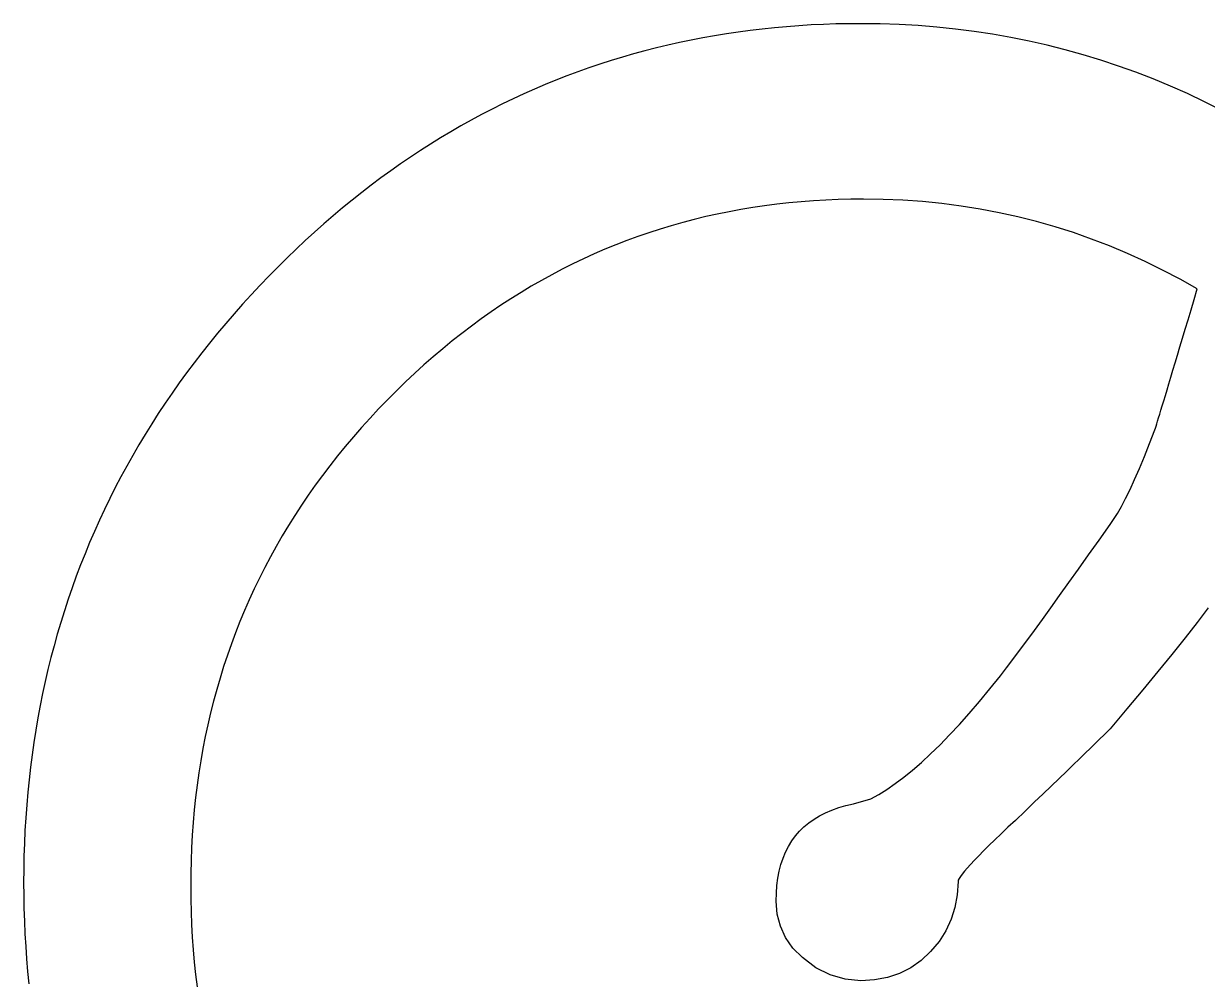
# Model space of a CAD drawing. Extents: x 99958 to 100176, y 99935 to 100011.
# Drawn here: x 100105.3824 to 100105.4376, y 99973.4968 to 99973.5416 of the extents above; entities that cross this region are included whole.
import ezdxf

# ---------------------------------------------------------------- set-up
doc = ezdxf.new("R2010")
doc.units = 0
doc.layers.add('TR_SN_ConstructionSigns', color=7, linetype='Continuous')

msp = doc.modelspace()

# ---------------------------------------------------------------- linework, layer by layer
at = {"layer": 'TR_SN_ConstructionSigns'}
for p, q in [((100105.415743, 99973.541162), (100105.415187, 99973.54108)), ((100105.416302, 99973.541236), (100105.415743, 99973.541162)), ((100105.416863, 99973.541302), (100105.416302, 99973.541236)), ((100105.417428, 99973.54136), (100105.416863, 99973.541302)), ((100105.417996, 99973.541411), (100105.417428, 99973.54136)), ((100105.418567, 99973.541454), (100105.417996, 99973.541411)), ((100105.419142, 99973.541489), (100105.418567, 99973.541454)), ((100105.419719, 99973.541516), (100105.419142, 99973.541489)), ((100105.420299, 99973.541536), (100105.419719, 99973.541516)), ((100105.420883, 99973.541547), (100105.420299, 99973.541536)), ((100105.42147, 99973.541551), (100105.420883, 99973.541547)), ((100105.422366, 99973.541541), (100105.42147, 99973.541551)), ((100105.423257, 99973.541511), (100105.422366, 99973.541541)), ((100105.424142, 99973.54146), (100105.423257, 99973.541511)), ((100105.425021, 99973.54139), (100105.424142, 99973.54146)), ((100105.425894, 99973.541299), (100105.425021, 99973.54139)), ((100105.426762, 99973.541188), (100105.425894, 99973.541299)), ((100105.427623, 99973.541057), (100105.426762, 99973.541188)), ((100105.412997, 99973.540675), (100105.412457, 99973.540555)), ((100105.41354, 99973.540788), (100105.412997, 99973.540675)), ((100105.414086, 99973.540893), (100105.41354, 99973.540788)), ((100105.414635, 99973.540991), (100105.414086, 99973.540893)), ((100105.415187, 99973.54108), (100105.414635, 99973.540991)), ((100105.428479, 99973.540906), (100105.427623, 99973.541057)), ((100105.42933, 99973.540734), (100105.428479, 99973.540906)), ((100105.430174, 99973.540543), (100105.42933, 99973.540734)), ((100105.410855, 99973.540146), (100105.410328, 99973.539994)), ((100105.411386, 99973.54029), (100105.410855, 99973.540146)), ((100105.41192, 99973.540426), (100105.411386, 99973.54029)), ((100105.412457, 99973.540555), (100105.41192, 99973.540426)), ((100105.431013, 99973.540331), (100105.430174, 99973.540543)), ((100105.431846, 99973.540099), (100105.431013, 99973.540331)), ((100105.432673, 99973.539847), (100105.431846, 99973.540099)), ((100105.408764, 99973.539492), (100105.408249, 99973.539309)), ((100105.409282, 99973.539667), (100105.408764, 99973.539492)), ((100105.409804, 99973.539834), (100105.409282, 99973.539667)), ((100105.410328, 99973.539994), (100105.409804, 99973.539834)), ((100105.433494, 99973.539574), (100105.432673, 99973.539847)), ((100105.43431, 99973.539282), (100105.433494, 99973.539574)), ((100105.407737, 99973.539118), (100105.407229, 99973.53892)), ((100105.408249, 99973.539309), (100105.407737, 99973.539118)), ((100105.43512, 99973.538969), (100105.43431, 99973.539282)), ((100105.435924, 99973.538637), (100105.43512, 99973.538969)), ((100105.40622, 99973.538499), (100105.405721, 99973.538277)), ((100105.406723, 99973.538713), (100105.40622, 99973.538499)), ((100105.407229, 99973.53892), (100105.406723, 99973.538713)), ((100105.436722, 99973.538284), (100105.435924, 99973.538637)), ((100105.405225, 99973.538048), (100105.404731, 99973.53781)), ((100105.405721, 99973.538277), (100105.405225, 99973.538048)), ((100105.437514, 99973.53791), (100105.436722, 99973.538284)), ((100105.438301, 99973.537517), (100105.437514, 99973.53791)), ((100105.403754, 99973.537312), (100105.403271, 99973.537051)), ((100105.404241, 99973.537565), (100105.403754, 99973.537312)), ((100105.404731, 99973.53781), (100105.404241, 99973.537565)), ((100105.40279, 99973.536782), (100105.402312, 99973.536506)), ((100105.403271, 99973.537051), (100105.40279, 99973.536782)), ((100105.401838, 99973.536222), (100105.401366, 99973.53593)), ((100105.402312, 99973.536506), (100105.401838, 99973.536222)), ((100105.400898, 99973.53563), (100105.400433, 99973.535322)), ((100105.401366, 99973.53593), (100105.400898, 99973.53563)), ((100105.400433, 99973.535322), (100105.399971, 99973.535007)), ((100105.399512, 99973.534684), (100105.399056, 99973.534353)), ((100105.399971, 99973.535007), (100105.399512, 99973.534684)), ((100105.398604, 99973.534014), (100105.398154, 99973.533668)), ((100105.399056, 99973.534353), (100105.398604, 99973.534014)), ((100105.398154, 99973.533668), (100105.397707, 99973.533314)), ((100105.397264, 99973.532952), (100105.396824, 99973.532582)), ((100105.397707, 99973.533314), (100105.397264, 99973.532952)), ((100105.415861, 99973.532876), (100105.41531, 99973.532774)), ((100105.416416, 99973.532967), (100105.415861, 99973.532876)), ((100105.416975, 99973.53305), (100105.416416, 99973.532967)), ((100105.417537, 99973.533122), (100105.416975, 99973.53305)), ((100105.418104, 99973.533185), (100105.417537, 99973.533122)), ((100105.418675, 99973.533238), (100105.418104, 99973.533185)), ((100105.419249, 99973.533282), (100105.418675, 99973.533238)), ((100105.419828, 99973.533316), (100105.419249, 99973.533282)), ((100105.42041, 99973.53334), (100105.419828, 99973.533316)), ((100105.420997, 99973.533354), (100105.42041, 99973.53334)), ((100105.421587, 99973.533359), (100105.420997, 99973.533354)), ((100105.422515, 99973.533346), (100105.421587, 99973.533359)), ((100105.423435, 99973.533307), (100105.422515, 99973.533346)), ((100105.424348, 99973.533243), (100105.423435, 99973.533307)), ((100105.425254, 99973.533152), (100105.424348, 99973.533243)), ((100105.426152, 99973.533036), (100105.425254, 99973.533152)), ((100105.427044, 99973.532894), (100105.426152, 99973.533036)), ((100105.427928, 99973.532726), (100105.427044, 99973.532894)), ((100105.396824, 99973.532582), (100105.396387, 99973.532204)), ((100105.413682, 99973.532411), (100105.413147, 99973.532271)), ((100105.414221, 99973.532542), (100105.413682, 99973.532411)), ((100105.414764, 99973.532663), (100105.414221, 99973.532542)), ((100105.41531, 99973.532774), (100105.414764, 99973.532663)), ((100105.428805, 99973.532532), (100105.427928, 99973.532726)), ((100105.429675, 99973.532312), (100105.428805, 99973.532532)), ((100105.430538, 99973.532067), (100105.429675, 99973.532312)), ((100105.395953, 99973.531819), (100105.395522, 99973.531426)), ((100105.396387, 99973.532204), (100105.395953, 99973.531819)), ((100105.411566, 99973.531792), (100105.411047, 99973.531614)), ((100105.412089, 99973.531962), (100105.411566, 99973.531792)), ((100105.412616, 99973.532121), (100105.412089, 99973.531962)), ((100105.413147, 99973.532271), (100105.412616, 99973.532121)), ((100105.431393, 99973.531796), (100105.430538, 99973.532067)), ((100105.432241, 99973.531498), (100105.431393, 99973.531796)), ((100105.395522, 99973.531426), (100105.395094, 99973.531025)), ((100105.410021, 99973.531227), (100105.409514, 99973.531019)), ((100105.410532, 99973.531425), (100105.410021, 99973.531227)), ((100105.411047, 99973.531614), (100105.410532, 99973.531425)), ((100105.433083, 99973.531175), (100105.432241, 99973.531498)), ((100105.395094, 99973.531025), (100105.39467, 99973.530616)), ((100105.40901, 99973.530801), (100105.408511, 99973.530574)), ((100105.409514, 99973.531019), (100105.40901, 99973.530801)), ((100105.433917, 99973.530826), (100105.433083, 99973.531175)), ((100105.434743, 99973.530452), (100105.433917, 99973.530826)), ((100105.394248, 99973.530199), (100105.39383, 99973.529775)), ((100105.39467, 99973.530616), (100105.394248, 99973.530199)), ((100105.408016, 99973.530337), (100105.407525, 99973.53009)), ((100105.408511, 99973.530574), (100105.408016, 99973.530337)), ((100105.435563, 99973.530051), (100105.434743, 99973.530452)), ((100105.39383, 99973.529775), (100105.393409, 99973.529337)), ((100105.406554, 99973.529568), (100105.406075, 99973.529293)), ((100105.407037, 99973.529834), (100105.406554, 99973.529568)), ((100105.407525, 99973.53009), (100105.407037, 99973.529834)), ((100105.436375, 99973.529625), (100105.435563, 99973.530051)), ((100105.437181, 99973.529172), (100105.436375, 99973.529625)), ((100105.393409, 99973.529337), (100105.392996, 99973.528896)), ((100105.405599, 99973.529007), (100105.405128, 99973.528712)), ((100105.406075, 99973.529293), (100105.405599, 99973.529007)), ((100105.437032, 99973.528672), (100105.437181, 99973.529172)), ((100105.392591, 99973.528452), (100105.392194, 99973.528004)), ((100105.392996, 99973.528896), (100105.392591, 99973.528452)), ((100105.405128, 99973.528712), (100105.40466, 99973.528408)), ((100105.436889, 99973.528192), (100105.437032, 99973.528672)), ((100105.392194, 99973.528004), (100105.391805, 99973.527553)), ((100105.404197, 99973.528093), (100105.403737, 99973.527769)), ((100105.40466, 99973.528408), (100105.404197, 99973.528093)), ((100105.436751, 99973.527731), (100105.436889, 99973.528192)), ((100105.391805, 99973.527553), (100105.391424, 99973.527099)), ((100105.403282, 99973.527436), (100105.40283, 99973.527093)), ((100105.403737, 99973.527769), (100105.403282, 99973.527436)), ((100105.436619, 99973.527289), (100105.436751, 99973.527731)), ((100105.391424, 99973.527099), (100105.39105, 99973.526642)), ((100105.40283, 99973.527093), (100105.402383, 99973.52674)), ((100105.436373, 99973.526465), (100105.436493, 99973.526867)), ((100105.436493, 99973.526867), (100105.436619, 99973.527289)), ((100105.39105, 99973.526642), (100105.390685, 99973.526181)), ((100105.401939, 99973.526377), (100105.401499, 99973.526005)), ((100105.402383, 99973.52674), (100105.401939, 99973.526377)), ((100105.436258, 99973.526081), (100105.436373, 99973.526465)), ((100105.390327, 99973.525717), (100105.389977, 99973.52525)), ((100105.390685, 99973.526181), (100105.390327, 99973.525717)), ((100105.401499, 99973.526005), (100105.401064, 99973.525623)), ((100105.436046, 99973.525373), (100105.436149, 99973.525718)), ((100105.436149, 99973.525718), (100105.436258, 99973.526081)), ((100105.389977, 99973.52525), (100105.389635, 99973.52478)), ((100105.400632, 99973.525231), (100105.400204, 99973.52483)), ((100105.401064, 99973.525623), (100105.400632, 99973.525231)), ((100105.435949, 99973.525048), (100105.436046, 99973.525373)), ((100105.389635, 99973.52478), (100105.389301, 99973.524306)), ((100105.400204, 99973.52483), (100105.39978, 99973.524419)), ((100105.435771, 99973.524457), (100105.435857, 99973.524743)), ((100105.435857, 99973.524743), (100105.435949, 99973.525048)), ((100105.389301, 99973.524306), (100105.388975, 99973.523829)), ((100105.39978, 99973.524419), (100105.39936, 99973.523998)), ((100105.435616, 99973.523943), (100105.435691, 99973.52419)), ((100105.435691, 99973.52419), (100105.435771, 99973.524457)), ((100105.388975, 99973.523829), (100105.388656, 99973.523349)), ((100105.398947, 99973.52357), (100105.398544, 99973.523139)), ((100105.39936, 99973.523998), (100105.398947, 99973.52357)), ((100105.435427, 99973.523318), (100105.435484, 99973.523507)), ((100105.435484, 99973.523507), (100105.435547, 99973.523715)), ((100105.435547, 99973.523715), (100105.435616, 99973.523943)), ((100105.388656, 99973.523349), (100105.388346, 99973.522865)), ((100105.398544, 99973.523139), (100105.398149, 99973.522703)), ((100105.435289, 99973.522869), (100105.435329, 99973.522999)), ((100105.435329, 99973.522999), (100105.435375, 99973.523149)), ((100105.435375, 99973.523149), (100105.435427, 99973.523318)), ((100105.388043, 99973.522379), (100105.387748, 99973.521889)), ((100105.388346, 99973.522865), (100105.388043, 99973.522379)), ((100105.398149, 99973.522703), (100105.397765, 99973.522263)), ((100105.434951, 99973.521947), (100105.435202, 99973.522594)), ((100105.435202, 99973.522594), (100105.435225, 99973.522666)), ((100105.435225, 99973.522666), (100105.435254, 99973.522758)), ((100105.435254, 99973.522758), (100105.435289, 99973.522869)), ((100105.387748, 99973.521889), (100105.387461, 99973.521395)), ((100105.39739, 99973.521819), (100105.397024, 99973.521371)), ((100105.397765, 99973.522263), (100105.39739, 99973.521819)), ((100105.434709, 99973.521345), (100105.434951, 99973.521947)), ((100105.387461, 99973.521395), (100105.387182, 99973.520899)), ((100105.397024, 99973.521371), (100105.396668, 99973.520918)), ((100105.434476, 99973.520789), (100105.434709, 99973.521345)), ((100105.387182, 99973.520899), (100105.386911, 99973.520399)), ((100105.396668, 99973.520918), (100105.396321, 99973.520462)), ((100105.434253, 99973.520278), (100105.434476, 99973.520789)), ((100105.386911, 99973.520399), (100105.386648, 99973.519896)), ((100105.396321, 99973.520462), (100105.395984, 99973.520001)), ((100105.434039, 99973.519812), (100105.434253, 99973.520278)), ((100105.386648, 99973.519896), (100105.386392, 99973.51939)), ((100105.395984, 99973.520001), (100105.395656, 99973.519537)), ((100105.433834, 99973.519393), (100105.434039, 99973.519812)), ((100105.386392, 99973.51939), (100105.386144, 99973.51888)), ((100105.395338, 99973.519068), (100105.39503, 99973.518595)), ((100105.395656, 99973.519537), (100105.395338, 99973.519068)), ((100105.433638, 99973.519018), (100105.433834, 99973.519393)), ((100105.386144, 99973.51888), (100105.385905, 99973.518367)), ((100105.39503, 99973.518595), (100105.394731, 99973.518118)), ((100105.433275, 99973.518406), (100105.433452, 99973.518689)), ((100105.433452, 99973.518689), (100105.433638, 99973.519018)), ((100105.385905, 99973.518367), (100105.385673, 99973.517851)), ((100105.394731, 99973.518118), (100105.394441, 99973.517636)), ((100105.432598, 99973.517447), (100105.433108, 99973.518168)), ((100105.433108, 99973.518168), (100105.433275, 99973.518406)), ((100105.385673, 99973.517851), (100105.385449, 99973.517332)), ((100105.394441, 99973.517636), (100105.394161, 99973.517151)), ((100105.432108, 99973.516755), (100105.432598, 99973.517447)), ((100105.385449, 99973.517332), (100105.385232, 99973.516809)), ((100105.394161, 99973.517151), (100105.39389, 99973.516662)), ((100105.385232, 99973.516809), (100105.385024, 99973.516283)), ((100105.39389, 99973.516662), (100105.393629, 99973.516168)), ((100105.431637, 99973.516093), (100105.432108, 99973.516755)), ((100105.384824, 99973.515754), (100105.384631, 99973.515222)), ((100105.385024, 99973.516283), (100105.384824, 99973.515754)), ((100105.393629, 99973.516168), (100105.393377, 99973.51567)), ((100105.431185, 99973.515461), (100105.431637, 99973.516093)), ((100105.384631, 99973.515222), (100105.384446, 99973.514686)), ((100105.393377, 99973.51567), (100105.393135, 99973.515168)), ((100105.430753, 99973.514859), (100105.431185, 99973.515461)), ((100105.384446, 99973.514686), (100105.384269, 99973.514147)), ((100105.392902, 99973.514662), (100105.392679, 99973.514152)), ((100105.393135, 99973.515168), (100105.392902, 99973.514662)), ((100105.430339, 99973.514286), (100105.430753, 99973.514859)), ((100105.384269, 99973.514147), (100105.3841, 99973.513605)), ((100105.392679, 99973.514152), (100105.392465, 99973.513638)), ((100105.429945, 99973.513743), (100105.430339, 99973.514286)), ((100105.437694, 99973.514288), (100105.437175, 99973.513603)), ((100105.3841, 99973.513605), (100105.383939, 99973.513059)), ((100105.392465, 99973.513638), (100105.392261, 99973.51312)), ((100105.429571, 99973.51323), (100105.429945, 99973.513743)), ((100105.437175, 99973.513603), (100105.436611, 99973.512877)), ((100105.383939, 99973.513059), (100105.383786, 99973.512511)), ((100105.392261, 99973.51312), (100105.392067, 99973.512597)), ((100105.429216, 99973.512747), (100105.429571, 99973.51323)), ((100105.383786, 99973.512511), (100105.38364, 99973.511959)), ((100105.392067, 99973.512597), (100105.391881, 99973.512071)), ((100105.42888, 99973.512293), (100105.429216, 99973.512747)), ((100105.436611, 99973.512877), (100105.436, 99973.51211)), ((100105.38364, 99973.511959), (100105.383503, 99973.511403)), ((100105.391881, 99973.512071), (100105.391706, 99973.51154)), ((100105.428563, 99973.511869), (100105.42888, 99973.512293)), ((100105.436, 99973.51211), (100105.435345, 99973.511303)), ((100105.383503, 99973.511403), (100105.383373, 99973.510845)), ((100105.391706, 99973.51154), (100105.39154, 99973.511005)), ((100105.427987, 99973.51111), (100105.428265, 99973.511475)), ((100105.428265, 99973.511475), (100105.428563, 99973.511869)), ((100105.383373, 99973.510845), (100105.383251, 99973.510283)), ((100105.39154, 99973.511005), (100105.391383, 99973.510466)), ((100105.427493, 99973.510494), (100105.427987, 99973.51111)), ((100105.435345, 99973.511303), (100105.434644, 99973.510455)), ((100105.383251, 99973.510283), (100105.383137, 99973.509718)), ((100105.391383, 99973.510466), (100105.391236, 99973.509923)), ((100105.427009, 99973.509909), (100105.427493, 99973.510494)), ((100105.434644, 99973.510455), (100105.433898, 99973.509566)), ((100105.383137, 99973.509718), (100105.383031, 99973.50915)), ((100105.391236, 99973.509923), (100105.391098, 99973.509376)), ((100105.426534, 99973.509356), (100105.427009, 99973.509909)), ((100105.383031, 99973.50915), (100105.382933, 99973.508578)), ((100105.391098, 99973.509376), (100105.39097, 99973.508824)), ((100105.426068, 99973.508835), (100105.426534, 99973.509356)), ((100105.433898, 99973.509566), (100105.433106, 99973.508636)), ((100105.382933, 99973.508578), (100105.382842, 99973.508003)), ((100105.39097, 99973.508824), (100105.390851, 99973.508269)), ((100105.425612, 99973.508346), (100105.426068, 99973.508835)), ((100105.433106, 99973.508636), (100105.43297, 99973.508499)), ((100105.390851, 99973.508269), (100105.390742, 99973.507709)), ((100105.425165, 99973.507888), (100105.425612, 99973.508346)), ((100105.432631, 99973.508161), (100105.432427, 99973.50796)), ((100105.432812, 99973.50834), (100105.432631, 99973.508161)), ((100105.43297, 99973.508499), (100105.432812, 99973.50834)), ((100105.382842, 99973.508003), (100105.38276, 99973.507425)), ((100105.390742, 99973.507709), (100105.390642, 99973.507145)), ((100105.424301, 99973.507068), (100105.424728, 99973.507462)), ((100105.424728, 99973.507462), (100105.425165, 99973.507888)), ((100105.431952, 99973.507496), (100105.43168, 99973.507232)), ((100105.432201, 99973.507738), (100105.431952, 99973.507496)), ((100105.432427, 99973.50796), (100105.432201, 99973.507738)), ((100105.38276, 99973.507425), (100105.382685, 99973.506844)), ((100105.390642, 99973.507145), (100105.390552, 99973.506577)), ((100105.423883, 99973.506705), (100105.424301, 99973.507068)), ((100105.431385, 99973.506947), (100105.431067, 99973.50664)), ((100105.43168, 99973.507232), (100105.431385, 99973.506947)), ((100105.382685, 99973.506844), (100105.382618, 99973.506259)), ((100105.390552, 99973.506577), (100105.390471, 99973.506005)), ((100105.423075, 99973.506076), (100105.423474, 99973.506375)), ((100105.423474, 99973.506375), (100105.423883, 99973.506705)), ((100105.431067, 99973.50664), (100105.430727, 99973.506313)), ((100105.382618, 99973.506259), (100105.382559, 99973.505671)), ((100105.390471, 99973.506005), (100105.3904, 99973.505429)), ((100105.422306, 99973.505573), (100105.422686, 99973.505808)), ((100105.422686, 99973.505808), (100105.423075, 99973.506076)), ((100105.430364, 99973.505965), (100105.429978, 99973.505595)), ((100105.430727, 99973.506313), (100105.430364, 99973.505965)), ((100105.382559, 99973.505671), (100105.382508, 99973.50508)), ((100105.3904, 99973.505429), (100105.390338, 99973.504849)), ((100105.421121, 99973.505129), (100105.421935, 99973.505369)), ((100105.421935, 99973.505369), (100105.422306, 99973.505573)), ((100105.429978, 99973.505595), (100105.429569, 99973.505205)), ((100105.382508, 99973.50508), (100105.382465, 99973.504486)), ((100105.390338, 99973.504849), (100105.390286, 99973.504265)), ((100105.419542, 99973.504576), (100105.419822, 99973.504718)), ((100105.419822, 99973.504718), (100105.42012, 99973.504844)), ((100105.42012, 99973.504844), (100105.420435, 99973.504955)), ((100105.420435, 99973.504955), (100105.420769, 99973.50505)), ((100105.420769, 99973.50505), (100105.421121, 99973.505129)), ((100105.429138, 99973.504793), (100105.428684, 99973.50436)), ((100105.429569, 99973.505205), (100105.429138, 99973.504793)), ((100105.382465, 99973.504486), (100105.382429, 99973.503888)), ((100105.390286, 99973.504265), (100105.390243, 99973.503676)), ((100105.418812, 99973.504058), (100105.419037, 99973.504246)), ((100105.419037, 99973.504246), (100105.419281, 99973.504419)), ((100105.419281, 99973.504419), (100105.419542, 99973.504576)), ((100105.428684, 99973.50436), (100105.428339, 99973.504037)), ((100105.382429, 99973.503888), (100105.382402, 99973.503287)), ((100105.390243, 99973.503676), (100105.39021, 99973.503083)), ((100105.418244, 99973.503399), (100105.418415, 99973.503634)), ((100105.418415, 99973.503634), (100105.418604, 99973.503854)), ((100105.418604, 99973.503854), (100105.418812, 99973.504058)), ((100105.428018, 99973.503733), (100105.427721, 99973.503448)), ((100105.428339, 99973.504037), (100105.428018, 99973.503733)), ((100105.382402, 99973.503287), (100105.382382, 99973.502683)), ((100105.39021, 99973.503083), (100105.390186, 99973.502487)), ((100105.417955, 99973.502882), (100105.41809, 99973.503148)), ((100105.41809, 99973.503148), (100105.418244, 99973.503399)), ((100105.427447, 99973.503181), (100105.427197, 99973.502934)), ((100105.427721, 99973.503448), (100105.427447, 99973.503181)), ((100105.382382, 99973.502683), (100105.382371, 99973.502075)), ((100105.390186, 99973.502487), (100105.390172, 99973.501886)), ((100105.417738, 99973.502303), (100105.417838, 99973.502601)), ((100105.417838, 99973.502601), (100105.417955, 99973.502882)), ((100105.426769, 99973.502497), (100105.42659, 99973.502307)), ((100105.426971, 99973.502706), (100105.426769, 99973.502497)), ((100105.427197, 99973.502934), (100105.426971, 99973.502706)), ((100105.382371, 99973.502075), (100105.382367, 99973.501465)), ((100105.417594, 99973.501662), (100105.417657, 99973.501991)), ((100105.417657, 99973.501991), (100105.417738, 99973.502303)), ((100105.426305, 99973.501984), (100105.426198, 99973.501851)), ((100105.426436, 99973.502136), (100105.426305, 99973.501984)), ((100105.42659, 99973.502307), (100105.426436, 99973.502136)), ((100105.382367, 99973.501465), (100105.38237, 99973.500861)), ((100105.390172, 99973.501886), (100105.390167, 99973.501281)), ((100105.417549, 99973.501318), (100105.417594, 99973.501662)), ((100105.426008, 99973.501509), (100105.425972, 99973.50089)), ((100105.426019, 99973.501566), (100105.426008, 99973.501509)), ((100105.426055, 99973.501642), (100105.426019, 99973.501566)), ((100105.426115, 99973.501737), (100105.426055, 99973.501642)), ((100105.426198, 99973.501851), (100105.426115, 99973.501737)), ((100105.38237, 99973.500861), (100105.382382, 99973.50026)), ((100105.390167, 99973.501281), (100105.390172, 99973.500681)), ((100105.417513, 99973.500584), (100105.417522, 99973.500959)), ((100105.417522, 99973.500959), (100105.417549, 99973.501318)), ((100105.425972, 99973.50089), (100105.425865, 99973.500301)), ((100105.390172, 99973.500681), (100105.390186, 99973.500085)), ((100105.417562, 99973.499981), (100105.417513, 99973.500584)), ((100105.425865, 99973.500301), (100105.425688, 99973.499742)), ((100105.382382, 99973.50026), (100105.382401, 99973.499663)), ((100105.390186, 99973.500085), (100105.39021, 99973.499493)), ((100105.417708, 99973.499417), (100105.417562, 99973.499981)), ((100105.425688, 99973.499742), (100105.425439, 99973.499212)), ((100105.382401, 99973.499663), (100105.382427, 99973.499069)), ((100105.39021, 99973.499493), (100105.390243, 99973.498906)), ((100105.417953, 99973.49889), (100105.417708, 99973.499417)), ((100105.425439, 99973.499212), (100105.425119, 99973.498712)), ((100105.382427, 99973.499069), (100105.382461, 99973.498478)), ((100105.390243, 99973.498906), (100105.390286, 99973.498322)), ((100105.418295, 99973.498402), (100105.417953, 99973.49889)), ((100105.425119, 99973.498712), (100105.424727, 99973.498242)), ((100105.382461, 99973.498478), (100105.382503, 99973.49789)), ((100105.390286, 99973.498322), (100105.390338, 99973.497742)), ((100105.418735, 99973.497953), (100105.418295, 99973.498402)), ((100105.424727, 99973.498242), (100105.424281, 99973.497825)), ((100105.382503, 99973.49789), (100105.382552, 99973.497306)), ((100105.390338, 99973.497742), (100105.3904, 99973.497166)), ((100105.419364, 99973.497482), (100105.418735, 99973.497953)), ((100105.424281, 99973.497825), (100105.423796, 99973.497483)), ((100105.382552, 99973.497306), (100105.382609, 99973.496725)), ((100105.3904, 99973.497166), (100105.390471, 99973.496593)), ((100105.420029, 99973.497145), (100105.419364, 99973.497482)), ((100105.420731, 99973.496943), (100105.420029, 99973.497145)), ((100105.422711, 99973.497028), (100105.422109, 99973.496914)), ((100105.423273, 99973.497218), (100105.422711, 99973.497028)), ((100105.423796, 99973.497483), (100105.423273, 99973.497218)), ((100105.42147, 99973.496876), (100105.420731, 99973.496943)), ((100105.422109, 99973.496914), (100105.42147, 99973.496876))]:
    msp.add_line(p, q, dxfattribs=at)

doc.saveas('drawing.dxf')
